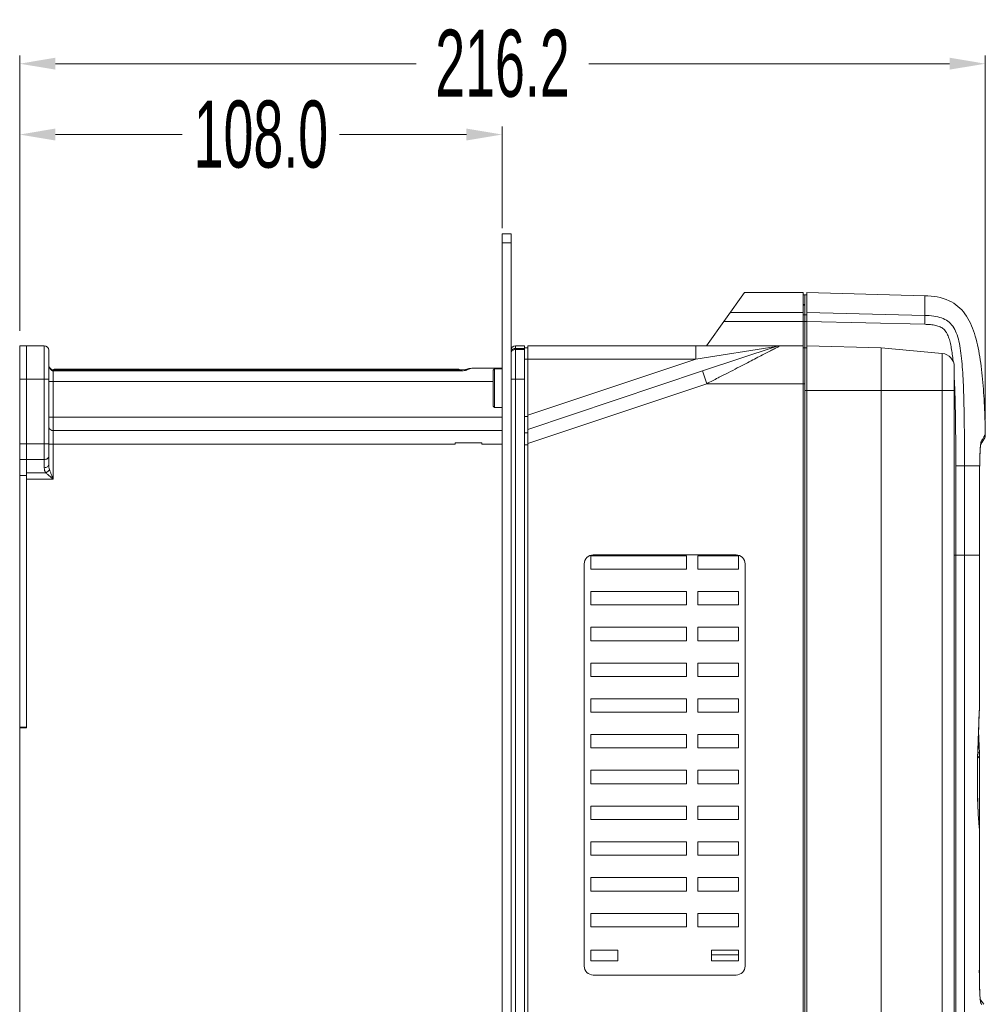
# Model space of a CAD drawing. Header units: millimetres. Extents: x -473 to 23648, y -382 to 1866.
# Tile 432 of 607: x 9148 to 9364, y 218 to 438. Entities that reach past the tile are written whole.
import ezdxf

# ---------------------------------------------------------------- set-up
doc = ezdxf.new("R2010")
doc.units = ezdxf.units.MM
doc.header["$LTSCALE"] = 80
doc.header["$PDMODE"] = 3
doc.header["$PDSIZE"] = 0.3
doc.layers.get('0').update_dxf_attribs({"linetype": 'CONTINUOUS'})
doc.layers.get('DEFPOINTS').update_dxf_attribs({"linetype": 'CONTINUOUS'})
for name, color, linetype in [('02___PRT_ALL_AXES', 7, 'CONTINUOUS'), ('06_ALL_SURFS', 7, 'CONTINUOUS'), ('09_ALL_ROUNDS', 7, 'CONTINUOUS'), ('10_ALL_CHAMFER', 7, 'CONTINUOUS'), ('20_ALL_FEATURES', 7, 'CONTINUOUS'), ('_BLACK_HOLE', 7, 'CONTINUOUS')]:
    doc.layers.add(name, color=color, linetype=linetype)
doc.styles.get("Standard").update_dxf_attribs({"font": 'technic_.ttf', "width": 0.7})
doc.dimstyles.get("Standard").update_dxf_attribs({"dimtxt": 3, "dimasz": 3, "dimexe": 0.18, "dimexo": 0.0625, "dimgap": 0.09, "dimtad": 1, "dimdsep": 46, "dimtxsty": 'STANDARD', "dimcen": 0.09, "dimadec": 0, "dimazin": 0, "dimtol": 1, "dimtp": 0.01, "dimtm": 0.01, "dimtfac": 1, "dimtofl": 0, "dimtmove": 0, "dimatfit": 3, "dimfxl": 1, "dimtolj": 1, "dimarcsym": 0})

# ---------------------------------------------------------------- blocks, each defined once
blk = doc.blocks.new('*D62')
at = {"color": 0, "lineweight": 0, "transparency": 16777216}
for p, q in [((9147.51, 368.71), (9147.51, 430.31)), ((9363.7, 348.89), (9363.7, 430.31)), ((9155.51, 428.51), (9236.26, 428.51)), ((9355.7, 428.51), (9274.94, 428.51))]:
    blk.add_line(p, q, dxfattribs=at)
for points in [[(9155.51, 429.85), (9155.51, 427.18), (9147.51, 428.51)], [(9355.7, 427.18), (9355.7, 429.85), (9363.7, 428.51)]]:
    blk.add_solid(points, dxfattribs=at)
at = {"layer": 'DEFPOINTS', "color": 0, "lineweight": 0, "transparency": 16777216}
for p in [(9363.7, 428.51), (9147.51, 366.91), (9363.7, 347.09)]:
    blk.add_point(p, dxfattribs=at)
at = {"color": 0, "lineweight": 0, "transparency": 16777216, "insert": (9255.6, 428.51), "char_height": 15, "attachment_point": 5}
blk.add_mtext('\\A1;216.2', dxfattribs=at)
blk = doc.blocks.new('*D79')
at = {"color": 0, "lineweight": 0, "transparency": 16777216}
for p, q in [((9147.51, 368.71), (9147.51, 414.46)), ((9255.51, 391.71), (9255.51, 414.46)), ((9155.51, 412.66), (9183.92, 412.66)), ((9247.51, 412.66), (9219.1, 412.66))]:
    blk.add_line(p, q, dxfattribs=at)
for points in [[(9155.51, 414), (9155.51, 411.33), (9147.51, 412.66)], [(9247.51, 411.33), (9247.51, 414), (9255.51, 412.66)]]:
    blk.add_solid(points, dxfattribs=at)
at = {"layer": 'DEFPOINTS', "color": 0, "lineweight": 0, "transparency": 16777216}
for p in [(9255.51, 412.66), (9255.51, 389.91), (9147.51, 366.91)]:
    blk.add_point(p, dxfattribs=at)
at = {"color": 0, "lineweight": 0, "transparency": 16777216, "insert": (9201.51, 412.66), "char_height": 15, "attachment_point": 5}
blk.add_mtext('\\A1;108.0', dxfattribs=at)

msp = doc.modelspace()

# ---------------------------------------------------------------- linework, layer by layer
at = {"color": 0, "linetype": 'Continuous', "lineweight": 0}
for p, q in [((9258.508, 364.825), (9258.508, 365.411)), ((9258.508, 365.411), (9260.508, 365.411)), ((9258.508, 35.411), (9258.508, 364.81)), ((9260.508, 364.591), (9258.508, 364.591)), ((9257.508, 357.911), (9260.508, 357.911))]:
    msp.add_line(p, q, dxfattribs=at)
for centre, end in [((9258.508, 364.411), 180), ((9258.508, 363.81), 157.50176)]:
    msp.add_arc(centre, 1, 90, end, dxfattribs=at)
msp.add_open_spline([(9257.584, 364.041), (9257.635, 364.151), (9257.789, 364.353), (9258.007, 364.48), (9258.126, 364.523)], degree=3, knots=[0, 0, 0, 0, 0.36124111, 0.73877571, 0.73877571, 0.73877571, 0.73877571], dxfattribs=at)
msp.add_open_spline([(9258.126, 364.523), (9258.247, 364.568), (9258.379, 364.591), (9258.508, 364.591)], degree=3, dxfattribs=at)
at = {"layer": '02___PRT_ALL_AXES', "color": 0, "linetype": 'Continuous', "lineweight": 0}
for p, q in [((9149.008, 357.911), (9149.008, 365.411)), ((9255.508, 360.261), (9253.808, 360.261)), ((9260.508, 357.911), (9260.508, 42.911)), ((9255.508, 351.561), (9253.808, 351.561)), ((9251.008, 343.692), (9245.008, 343.692)), ((9245.008, 343.552), (9245.008, 343.692)), ((9251.008, 343.552), (9251.008, 343.692)), ((9245.008, 343.411), (9245.008, 343.552)), ((9251.008, 343.411), (9251.008, 343.552)), ((9255.508, 343.411), (9251.008, 343.411)), ((9296.808, 318.411), (9275.408, 318.411)), ((9275.408, 318.411), (9275.408, 315.411)), ((9307.908, 318.611), (9275.908, 318.611)), ((9296.808, 318.411), (9296.808, 315.411)), ((9308.408, 318.411), (9299.308, 318.411)), ((9299.308, 318.411), (9299.308, 315.411)), ((9308.408, 315.411), (9308.408, 318.411)), ((9273.908, 316.611), (9273.908, 226.611)), ((9275.408, 315.411), (9296.808, 315.411)), ((9299.308, 315.411), (9308.408, 315.411)), ((9309.908, 226.611), (9309.908, 316.611)), ((9296.808, 310.411), (9275.408, 310.411)), ((9275.408, 310.411), (9275.408, 307.411)), ((9296.808, 310.411), (9296.808, 307.411)), ((9308.408, 310.411), (9299.308, 310.411)), ((9299.308, 310.411), (9299.308, 307.411)), ((9308.408, 307.411), (9308.408, 310.411)), ((9275.408, 307.411), (9296.808, 307.411)), ((9299.308, 307.411), (9308.408, 307.411)), ((9296.808, 302.411), (9275.408, 302.411)), ((9275.408, 302.411), (9275.408, 299.411)), ((9296.808, 302.411), (9296.808, 299.411)), ((9308.408, 302.411), (9299.308, 302.411)), ((9299.308, 302.411), (9299.308, 299.411)), ((9308.408, 299.411), (9308.408, 302.411)), ((9275.408, 299.411), (9296.808, 299.411)), ((9299.308, 299.411), (9308.408, 299.411)), ((9296.808, 294.411), (9275.408, 294.411)), ((9275.408, 294.411), (9275.408, 291.411)), ((9296.808, 294.411), (9296.808, 291.411)), ((9308.408, 294.411), (9299.308, 294.411)), ((9299.308, 294.411), (9299.308, 291.411)), ((9308.408, 291.411), (9308.408, 294.411)), ((9275.408, 291.411), (9296.808, 291.411)), ((9299.308, 291.411), (9308.408, 291.411)), ((9296.808, 286.411), (9275.408, 286.411)), ((9275.408, 286.411), (9275.408, 283.411)), ((9296.808, 286.411), (9296.808, 283.411)), ((9308.408, 286.411), (9299.308, 286.411)), ((9299.308, 286.411), (9299.308, 283.411)), ((9308.408, 283.411), (9308.408, 286.411)), ((9275.408, 283.411), (9296.808, 283.411)), ((9299.308, 283.411), (9308.408, 283.411)), ((9296.808, 278.411), (9275.408, 278.411)), ((9275.408, 278.411), (9275.408, 275.411)), ((9296.808, 278.411), (9296.808, 275.411)), ((9308.408, 278.411), (9299.308, 278.411)), ((9299.308, 278.411), (9299.308, 275.411)), ((9308.408, 275.411), (9308.408, 278.411)), ((9275.408, 275.411), (9296.808, 275.411)), ((9299.308, 275.411), (9308.408, 275.411)), ((9296.808, 270.411), (9275.408, 270.411)), ((9275.408, 270.411), (9275.408, 267.411)), ((9296.808, 270.411), (9296.808, 267.411)), ((9308.408, 270.411), (9299.308, 270.411)), ((9299.308, 270.411), (9299.308, 267.411)), ((9308.408, 267.411), (9308.408, 270.411)), ((9275.408, 267.411), (9296.808, 267.411)), ((9299.308, 267.411), (9308.408, 267.411)), ((9296.808, 262.411), (9275.408, 262.411)), ((9275.408, 262.411), (9275.408, 259.411)), ((9296.808, 262.411), (9296.808, 259.411)), ((9308.408, 262.411), (9299.308, 262.411)), ((9299.308, 262.411), (9299.308, 259.411)), ((9308.408, 259.411), (9308.408, 262.411)), ((9275.408, 259.411), (9296.808, 259.411)), ((9299.308, 259.411), (9308.408, 259.411)), ((9296.808, 254.411), (9275.408, 254.411)), ((9275.408, 254.411), (9275.408, 251.411)), ((9296.808, 254.411), (9296.808, 251.411)), ((9308.408, 254.411), (9299.308, 254.411)), ((9299.308, 254.411), (9299.308, 251.411)), ((9308.408, 251.411), (9308.408, 254.411)), ((9275.408, 251.411), (9296.808, 251.411)), ((9299.308, 251.411), (9308.408, 251.411)), ((9296.808, 246.411), (9275.408, 246.411)), ((9275.408, 246.411), (9275.408, 243.411)), ((9296.808, 246.411), (9296.808, 243.411)), ((9308.408, 246.411), (9299.308, 246.411)), ((9299.308, 246.411), (9299.308, 243.411)), ((9308.408, 243.411), (9308.408, 246.411)), ((9275.408, 243.411), (9296.808, 243.411)), ((9299.308, 243.411), (9308.408, 243.411)), ((9296.808, 238.411), (9275.408, 238.411)), ((9275.408, 238.411), (9275.408, 235.411)), ((9296.808, 238.411), (9296.808, 235.411)), ((9308.408, 238.411), (9299.308, 238.411)), ((9299.308, 238.411), (9299.308, 235.411)), ((9308.408, 235.411), (9308.408, 238.411)), ((9275.408, 235.411), (9296.808, 235.411)), ((9299.308, 235.411), (9308.408, 235.411)), ((9275.908, 224.611), (9307.908, 224.611))]:
    msp.add_line(p, q, dxfattribs=at)
for centre, start, end in [((9275.908, 316.611), 90, 180), ((9307.908, 316.611), 0, 90), ((9275.908, 226.611), 180, 270), ((9307.908, 226.611), 270, 0)]:
    msp.add_arc(centre, 2, start, end, dxfattribs=at)
at = {"layer": '06_ALL_SURFS', "color": 0, "linetype": 'Continuous', "lineweight": 0}
msp.add_line((9168.688, 360.196), (9156.258, 360.196), dxfattribs=at)
for points in [[(9156.258, 360.196), (9155.902, 360.134), (9155.663, 359.989)], [(9162.854, 359.989), (9162.614, 360.134), (9162.258, 360.196)]]:
    msp.add_lwpolyline(points, dxfattribs=at)
msp.add_arc((9162.499, 359.663), 0.533, 90.03569, 100.6314, dxfattribs=at)
msp.add_open_spline([(9162.923, 360), (9162.901, 360.024), (9162.83, 360.091), (9162.689, 360.173), (9162.561, 360.196), (9162.498, 360.196)], degree=3, knots=[0, 0, 0, 0, 0.09702703, 0.29309433, 0.47935324, 0.47935324, 0.47935324, 0.47935324], dxfattribs=at)
at = {"layer": '09_ALL_ROUNDS', "color": 0, "linetype": 'Continuous', "lineweight": 0}
for p, q in [((9255.508, 15.411), (9255.508, 390.411)), ((9257.508, 390.411), (9255.508, 390.411)), ((9257.508, 15.411), (9257.508, 390.411)), ((9257.508, 388.411), (9255.508, 388.411)), ((9149.008, 365.411), (9153.008, 365.411)), ((9153.008, 365.411), (9153.008, 338.118)), ((9154.008, 364.411), (9154.008, 338.825)), ((9258.508, 364.825), (9258.508, 365.411)), ((9258.508, 365.411), (9260.508, 365.411)), ((9258.508, 35.411), (9258.508, 364.81)), ((9260.508, 364.81), (9258.508, 364.81)), ((9260.508, 364.591), (9258.508, 364.591)), ((9260.508, 365.411), (9260.508, 364.81)), ((9260.508, 364.809), (9260.508, 357.911)), ((9261.308, 365.411), (9317.797, 365.411)), ((9298.883, 362.411), (9298.883, 365.411)), ((9316.845, 365.256), (9298.883, 362.411)), ((9316.845, 365.256), (9300.403, 359.756)), ((9154.027, 360.767), (9154.023, 360.78)), ((9154.101, 360.665), (9154.027, 360.767)), ((9154.211, 360.523), (9154.101, 360.666)), ((9154.101, 360.665), (9154.101, 360.665)), ((9154.189, 360.5), (9154.211, 360.523)), ((9154.382, 360.304), (9154.214, 360.518)), ((9154.491, 360.214), (9154.353, 360.335)), ((9154.611, 360.116), (9154.382, 360.304)), ((9154.837, 360.013), (9154.597, 360.127)), ((9154.862, 360.007), (9154.611, 360.116)), ((9154.852, 360.011), (9154.837, 360.013)), ((9155.008, 359.989), (9154.862, 360.007)), ((9155.008, 335.582), (9155.008, 359.989)), ((9246.508, 359.989), (9155.008, 359.989)), ((9246.508, 359.778), (9155.008, 359.778)), ((9247.293, 360.085), (9246.508, 359.989)), ((9246.601, 359.99), (9246.508, 359.989)), ((9246.508, 359.778), (9246.508, 359.989)), ((9247.361, 360.1), (9246.601, 359.99)), ((9247.343, 360.097), (9247.293, 360.085)), ((9248.932, 360.411), (9248.925, 360.411)), ((9248.932, 360.411), (9255.508, 360.411)), ((9301.355, 356.911), (9300.403, 359.756)), ((9149.008, 357.911), (9154.008, 357.911)), ((9149.008, 279.901), (9149.008, 357.911)), ((9154.008, 357.411), (9253.508, 357.411)), ((9257.508, 357.911), (9260.508, 357.911)), ((9255.508, 349.411), (9154.008, 349.411)), ((9255.508, 346.411), (9155.008, 346.411)), ((9362.636, 343.134), (9363.017, 343.818)), ((9363.017, 343.818), (9363.434, 344.562)), ((9149.008, 343.482), (9154.008, 343.482)), ((9245.008, 343.411), (9154.008, 343.411)), ((9362.491, 340.874), (9362.519, 341.518)), ((9149.008, 339.946), (9153.008, 339.946)), ((9362.433, 338.545), (9362.449, 339.446)), ((9362.446, 339.256), (9362.451, 339.505)), ((9362.449, 339.446), (9362.47, 340.253)), ((9362.469, 340.197), (9362.493, 340.925)), ((9362.429, 338.571), (9359.035, 338.571)), ((9362.429, 338.571), (9362.433, 338.546)), ((9153.352, 336.997), (9149.008, 336.997)), ((9155.008, 335.582), (9149.008, 335.582)), ((9362.416, 336.808), (9362.42, 336.808)), ((9362.416, 318.571), (9362.416, 336.808)), ((9362.42, 318.571), (9362.42, 336.808)), ((9359.035, 318.571), (9362.42, 318.571)), ((9362.416, 318.809), (9362.42, 318.809)), ((9362.406, 284.523), (9362.409, 284.572)), ((9362.409, 284.572), (9362.409, 284.652)), ((9362.409, 284.523), (9362.412, 284.652)), ((9362.409, 284.57), (9362.412, 284.651)), ((9362.409, 284.523), (9362.409, 284.57)), ((9362.412, 284.651), (9362.412, 284.651)), ((9362.396, 257.401), (9362.407, 273.96)), ((9362.407, 273.96), (9362.404, 274.089)), ((9361.933, 271.077), (9361.937, 271.325)), ((9361.978, 273.135), (9361.98, 273.107)), ((9362.351, 257.682), (9362.351, 257.683)), ((9362.386, 257.401), (9362.351, 257.682)), ((9362.356, 257.563), (9362.351, 257.682)), ((9362.386, 246.563), (9362.396, 257.401)), ((9362.392, 257.275), (9362.386, 257.401)), ((9362.395, 257.245), (9362.386, 257.401)), ((9362.395, 257.245), (9362.392, 257.275)), ((9362.358, 225.226), (9362.362, 225.226)), ((9362.366, 224.172), (9362.362, 225.104)), ((9362.535, 219.612), (9362.501, 220.054)), ((9362.901, 218.669), (9362.589, 219.091)), ((9362.926, 217.97), (9362.735, 218.227)), ((9363.355, 218.061), (9362.901, 218.669))]:
    msp.add_line(p, q, dxfattribs=at)
for points in [[(9248.921, 360.41), (9248.728, 360.402), (9248.07, 360.28), (9247.361, 360.1)], [(9362.516, 341.473), (9362.543, 341.992), (9362.571, 342.426), (9362.599, 342.777), (9362.625, 343.045), (9362.647, 343.215), (9362.651, 343.245)], [(9362.42, 336.808), (9362.42, 337.177), (9362.429, 338.273), (9362.433, 338.545)], [(9362.412, 284.651), (9362.416, 295.557), (9362.419, 307.357), (9362.42, 318.571)], [(9361.98, 273.107), (9362.098, 276.865), (9362.258, 281.095), (9362.409, 284.523)], [(9362.404, 274.089), (9362.256, 277.517), (9362.19, 279.308)], [(9362.351, 257.683), (9362.248, 258.706), (9362.116, 260.581), (9362.011, 262.891), (9361.942, 265.514), (9361.916, 268.304), (9361.936, 271.102), (9361.98, 273.107)], [(9362.362, 225.054), (9362.374, 235.414), (9362.386, 246.563)], [(9362.503, 220.026), (9362.47, 220.55), (9362.441, 221.132), (9362.416, 221.793), (9362.393, 222.525), (9362.377, 223.323), (9362.366, 224.172)], [(9362.624, 218.862), (9362.624, 218.86), (9362.614, 218.916), (9362.591, 219.07), (9362.563, 219.313), (9362.533, 219.641)]]:
    msp.add_lwpolyline(points, dxfattribs=at)
for centre, radius, start, end in [((9153.008, 364.411), 1, 0, 90), ((9258.508, 364.411), 1, 90, 180), ((9258.508, 363.81), 1, 90, 157.50176), ((9317.797, 362.411), 3, 89.9998, 108.49526), ((9155.955, 361.387), 1.977, 206.66867, 213.02465), ((9155.008, 347.411), 1, 202.49972, 270), ((9360.765, 343.851), 1.983, 342.19746, 0.97308), ((9710.556, 151.713), 397.366, 150.95937, 151.07836), ((9509.847, 263.092), 167.825, 150.82624, 150.94089), ((9361.699, 345.556), 2, 330.21637, 1.08884), ((9479.747, 336.839), 117.331, 179.15385, 180.01494), ((9967.561, 256.049), 605.824, 177.306041, 178.383911), ((9361.551, 273.961), 0.856, 351.19795, 359.95469), ((9518.688, 268.71), 156.773, 178.38261, 179.04434), ((9388.446, 260.67), 26.275, 186.52949, 186.79207), ((9399.097, 261.941), 37.001, 186.79515, 187.0233), ((9395.527, 261.498), 33.403, 187.01735, 187.26218), ((9360.749, 218.238), 1.987, 359.6978, 28.7173)]:
    msp.add_arc(centre, radius, start, end, dxfattribs=at)
for points, knots in [([(9350.158, 376.594), (9352.007, 376.546), (9354.724, 376.146), (9357.633, 374.304), (9359.777, 371.932), (9361.469, 368.039), (9362.573, 362.823), (9363.214, 357.12), (9363.551, 351.327), (9363.663, 347.452), (9363.698, 345.594)], [0, 0, 0, 0, 5.5470581, 7.9047607, 10.2009943, 15.0388529, 20.4024809, 26.1796442, 32.233735, 37.8088482, 37.8088482, 37.8088482, 37.8088482]), ([(9257.584, 364.041), (9257.635, 364.151), (9257.789, 364.353), (9258.007, 364.48), (9258.126, 364.523)], [0, 0, 0, 0, 0.36124111, 0.73877571, 0.73877571, 0.73877571, 0.73877571]), ([(9316.498, 364.74), (9316.185, 364.585), (9315.506, 364.222), (9314.386, 363.649), (9313.086, 362.975), (9311.608, 362.212), (9309.949, 361.354), (9308.101, 360.398), (9306.049, 359.338), (9303.778, 358.164), (9302.189, 357.342), (9301.355, 356.911)], [0, 0, 0, 0, 1.0465923, 2.3097649, 3.775829, 5.4380578, 7.3010586, 9.3778616, 11.6811468, 14.228979, 17.0475629, 17.0475629, 17.0475629, 17.0475629]), ([(9317.796, 365.411), (9317.85, 365.411), (9317.403, 365.25), (9317.221, 365.083), (9316.738, 364.858), (9316.498, 364.74)], [0, 0, 0, 0, 0.1612164, 0.6586368, 1.461356, 1.461356, 1.461356, 1.461356]), ([(9154.008, 360.829), (9154.008, 360.789), (9154.022, 360.706), (9154.063, 360.633), (9154.089, 360.599)], [0, 0, 0, 0, 0.1190703, 0.24698012, 0.24698012, 0.24698012, 0.24698012]), ([(9154.008, 360.829), (9154.008, 360.789), (9154.022, 360.706), (9154.063, 360.633), (9154.089, 360.599)], [0, 0, 0, 0, 0.11907053, 0.24698032, 0.24698032, 0.24698032, 0.24698032]), ([(9154.189, 360.5), (9154.18, 360.535), (9154.157, 360.594), (9154.119, 360.645), (9154.101, 360.665)], [0, 0, 0, 0, 0.10867445, 0.18741537, 0.18741537, 0.18741537, 0.18741537]), ([(9154.189, 360.5), (9154.18, 360.535), (9154.157, 360.594), (9154.119, 360.645), (9154.101, 360.665)], [0, 0, 0, 0, 0.10867446, 0.18741536, 0.18741536, 0.18741536, 0.18741536]), ([(9154.66, 359.908), (9154.617, 359.94), (9154.53, 360.016), (9154.409, 360.151), (9154.334, 360.254), (9154.298, 360.31)], [0, 0, 0, 0, 0.16219469, 0.34371829, 0.54415173, 0.54415173, 0.54415173, 0.54415173]), ([(9154.66, 359.908), (9154.617, 359.94), (9154.53, 360.016), (9154.409, 360.151), (9154.334, 360.254), (9154.298, 360.31)], [0, 0, 0, 0, 0.16219469, 0.34371829, 0.54415172, 0.54415172, 0.54415172, 0.54415172]), ([(9155.008, 359.778), (9154.972, 359.778), (9154.894, 359.787), (9154.775, 359.832), (9154.699, 359.88), (9154.66, 359.908)], [0, 0, 0, 0, 0.10806043, 0.23377245, 0.37719443, 0.37719443, 0.37719443, 0.37719443]), ([(9248.925, 360.411), (9248.791, 360.41), (9248.491, 360.332), (9248.043, 360.154), (9247.555, 359.964), (9247.214, 359.865), (9247.043, 359.832)], [0, 0, 0, 0, 0.4017475, 0.9134, 1.4502417, 1.9736421, 1.9736421, 1.9736421, 1.9736421]), ([(9362.622, 343.173), (9362.632, 343.276), (9362.653, 343.462), (9362.684, 343.647), (9362.7, 343.73)], [0, 0, 0, 0, 0.30968035, 0.56233063, 0.56233063, 0.56233063, 0.56233063]), ([(9363.312, 344.9), (9363.355, 344.977), (9363.432, 345.115), (9363.536, 345.302), (9363.614, 345.443), (9363.666, 345.537), (9363.691, 345.582), (9363.698, 345.594)], [0, 0, 0, 0, 0.26642289, 0.4740194, 0.63969154, 0.75202004, 0.79425355, 0.79425355, 0.79425355, 0.79425355]), ([(9362.429, 338.571), (9362.434, 338.888), (9362.444, 339.474), (9362.466, 340.288), (9362.489, 340.974), (9362.513, 341.548), (9362.537, 342.031), (9362.555, 342.326), (9362.564, 342.464)], [0, 0, 0, 0, 0.9492808, 1.7585666, 2.4432345, 3.0073384, 3.4821872, 3.8950986, 3.8950986, 3.8950986, 3.8950986]), ([(9362.564, 342.464), (9362.573, 342.587), (9362.59, 342.824), (9362.611, 343.06), (9362.622, 343.173)], [0, 0, 0, 0, 0.37037323, 0.71205005, 0.71205005, 0.71205005, 0.71205005]), ([(9154.008, 340.653), (9154.008, 340.56), (9153.947, 340.359), (9153.714, 340.128), (9153.387, 339.98), (9153.137, 339.946), (9153.008, 339.946)], [0, 0, 0, 0, 0.2811007, 0.5967203, 0.9555318, 1.341982, 1.341982, 1.341982, 1.341982]), ([(9154.008, 338.825), (9154.008, 338.731), (9153.947, 338.53), (9153.714, 338.3), (9153.387, 338.152), (9153.137, 338.118), (9153.008, 338.118)], [0, 0, 0, 0, 0.2811078, 0.5967365, 0.9555526, 1.3419819, 1.3419819, 1.3419819, 1.3419819]), ([(9153.008, 338.118), (9153.008, 337.915), (9153.069, 337.517), (9153.244, 337.156), (9153.352, 336.997)], [0, 0, 0, 0, 0.6089522, 1.1860259, 1.1860259, 1.1860259, 1.1860259]), ([(9154.18, 337.704), (9154.131, 337.597), (9153.988, 337.394), (9153.702, 337.152), (9153.472, 337.037), (9153.352, 336.997)], [0, 0, 0, 0, 0.3513784, 0.7332297, 1.1133439, 1.1133439, 1.1133439, 1.1133439]), ([(9154.18, 337.704), (9154.131, 337.597), (9153.988, 337.394), (9153.702, 337.152), (9153.472, 337.037), (9153.352, 336.997)], [0, 0, 0, 0, 0.3513807, 0.7332342, 1.11335, 1.11335, 1.11335, 1.11335]), ([(9154.18, 337.704), (9154.123, 337.872), (9154.036, 338.244), (9154.008, 338.624), (9154.008, 338.825)], [0, 0, 0, 0, 0.5337397, 1.1380431, 1.1380431, 1.1380431, 1.1380431]), ([(9154.18, 337.704), (9154.123, 337.872), (9154.036, 338.244), (9154.008, 338.624), (9154.008, 338.825)], [0, 0, 0, 0, 0.534204, 1.1378743, 1.1378743, 1.1378743, 1.1378743]), ([(9154.508, 336.822), (9154.473, 336.912), (9154.399, 337.101), (9154.289, 337.394), (9154.216, 337.598), (9154.18, 337.704)], [0, 0, 0, 0, 0.29249564, 0.60644488, 0.9411091, 0.9411091, 0.9411091, 0.9411091]), ([(9153.352, 336.997), (9153.425, 336.925), (9153.572, 336.788), (9153.792, 336.593), (9153.937, 336.469), (9154.008, 336.409)], [0, 0, 0, 0, 0.30690948, 0.60213169, 0.8811833, 0.8811833, 0.8811833, 0.8811833]), ([(9155.008, 335.582), (9154.951, 335.629), (9154.832, 335.726), (9154.648, 335.877), (9154.449, 336.04), (9154.234, 336.218), (9154.085, 336.343), (9154.008, 336.409)], [0, 0, 0, 0, 0.2220259, 0.4589193, 0.7149454, 0.9936377, 1.297177, 1.297177, 1.297177, 1.297177]), ([(9155.008, 335.582), (9154.98, 335.653), (9154.92, 335.798), (9154.828, 336.024), (9154.729, 336.269), (9154.621, 336.537), (9154.547, 336.724), (9154.508, 336.822)], [0, 0, 0, 0, 0.2275406, 0.4705384, 0.7337058, 1.0212409, 1.3363843, 1.3363843, 1.3363843, 1.3363843]), ([(9362.409, 284.652), (9362.411, 290.392), (9362.415, 301.698), (9362.416, 313.005), (9362.416, 318.571)], [0, 0, 0, 0, 17.2207753, 33.9196467, 33.9196467, 33.9196467, 33.9196467]), ([(9362.397, 273.83), (9362.385, 273.751), (9362.333, 273.581), (9362.189, 273.357), (9362.056, 273.23), (9361.988, 273.175)], [0, 0, 0, 0, 0.23852714, 0.52629287, 0.78770244, 0.78770244, 0.78770244, 0.78770244]), ([(9362.029, 274.533), (9362.063, 274.517), (9362.183, 274.455), (9362.344, 274.319), (9362.4, 274.156), (9362.404, 274.089)], [0, 0, 0, 0, 0.11274652, 0.40491596, 0.60631894, 0.60631894, 0.60631894, 0.60631894]), ([(9362.342, 257.683), (9362.292, 258.122), (9362.197, 259.177), (9362.085, 260.96), (9361.993, 263.112), (9361.933, 265.503), (9361.907, 268.034), (9361.917, 269.908), (9361.931, 270.925), (9361.933, 271.077)], [0, 0, 0, 0, 1.3255372, 3.1782685, 5.3604115, 7.7854699, 10.3537136, 12.9525471, 13.4072359, 13.4072359, 13.4072359, 13.4072359]), ([(9362.358, 225.226), (9362.365, 230.656), (9362.377, 241.339), (9362.387, 252.022), (9362.392, 257.275)], [0, 0, 0, 0, 16.2913475, 32.0492725, 32.0492725, 32.0492725, 32.0492725]), ([(9362.525, 219.61), (9362.51, 219.799), (9362.481, 220.211), (9362.445, 220.89), (9362.412, 221.695), (9362.385, 222.6), (9362.368, 223.529), (9362.359, 224.406), (9362.358, 224.962), (9362.358, 225.226)], [0, 0, 0, 0, 0.5683595, 1.2374421, 2.0401723, 2.986835, 3.9520237, 4.8273916, 5.6193539, 5.6193539, 5.6193539, 5.6193539]), ([(9362.642, 218.557), (9362.628, 218.638), (9362.6, 218.835), (9362.561, 219.187), (9362.537, 219.456), (9362.525, 219.61)], [0, 0, 0, 0, 0.2484648, 0.5975029, 1.0602528, 1.0602528, 1.0602528, 1.0602528]), ([(9362.735, 218.227), (9362.723, 218.244), (9362.7, 218.299), (9362.67, 218.409), (9362.652, 218.501), (9362.642, 218.557)], [0, 0, 0, 0, 0.0635359, 0.17371119, 0.34378695, 0.34378695, 0.34378695, 0.34378695])]:
    msp.add_open_spline(points, degree=3, knots=knots, dxfattribs=at)
for points in [[(9258.126, 364.523), (9258.247, 364.568), (9258.379, 364.591), (9258.508, 364.591)], [(9154.089, 360.599), (9154.117, 360.562), (9154.151, 360.529), (9154.188, 360.5)], [(9154.089, 360.599), (9154.117, 360.562), (9154.151, 360.529), (9154.188, 360.5)], [(9247.043, 359.832), (9246.867, 359.797), (9246.687, 359.777), (9246.508, 359.778)], [(9362.7, 343.73), (9362.711, 343.783), (9362.722, 343.837), (9362.748, 343.885)]]:
    msp.add_open_spline(points, degree=3, dxfattribs=at)
at = {"layer": '10_ALL_CHAMFER', "color": 0, "linetype": 'Continuous', "lineweight": 0}
for p, q in [((9253.508, 359.961), (9253.808, 360.261)), ((9253.508, 359.961), (9253.508, 351.861)), ((9253.808, 360.261), (9253.808, 351.561)), ((9253.508, 351.861), (9253.808, 351.561))]:
    msp.add_line(p, q, dxfattribs=at)
at = {"layer": '20_ALL_FEATURES', "color": 0, "linetype": 'Continuous', "lineweight": 0}
for p, q in [((9309.808, 377.287), (9301.311, 365.411)), ((9322.908, 377.287), (9309.808, 377.287)), ((9322.908, 377.287), (9322.908, 35.411)), ((9323.308, 376.787), (9322.908, 376.787)), ((9322.908, 372.835), (9306.623, 372.835)), ((9323.308, 372.338), (9322.908, 372.338)), ((9323.308, 372.338), (9323.308, 35.911)), ((9323.308, 370.847), (9305.2, 370.847)), ((9147.508, 279.901), (9147.508, 365.411)), ((9147.508, 365.411), (9149.008, 365.411)), ((9149.008, 280.101), (9149.008, 365.411)), ((9260.508, 364.911), (9261.308, 364.911)), ((9261.308, 35.411), (9261.308, 365.411)), ((9261.308, 365.411), (9298.883, 365.411)), ((9322.908, 365.411), (9317.797, 365.411)), ((9323.308, 364.911), (9322.908, 364.911)), ((9260.508, 362.411), (9298.883, 362.411)), ((9298.883, 362.411), (9261.308, 349.842)), ((9245.136, 360.196), (9232.392, 360.196)), ((9300.403, 359.756), (9261.308, 346.678)), ((9147.508, 357.911), (9149.008, 357.911)), ((9301.355, 356.911), (9261.308, 343.515)), ((9323.308, 356.911), (9301.355, 356.911)), ((9323.708, 96.85), (9323.708, 355.421)), ((9340.372, 355.421), (9340.372, 213.921)), ((9354.041, 355.422), (9354.041, 213.921)), ((9356.758, 355.421), (9356.758, 213.921)), ((9260.508, 349.574), (9261.308, 349.574)), ((9260.508, 345.911), (9261.308, 345.911)), ((9147.508, 343.482), (9149.008, 343.482)), ((9260.508, 343.247), (9261.308, 343.247)), ((9147.508, 339.946), (9149.008, 339.946)), ((9147.508, 336.411), (9149.008, 336.411)), ((9357.083, 318.571), (9357.091, 213.921)), ((9147.508, 280.101), (9149.008, 280.101)), ((9147.508, 156.901), (9147.508, 279.901)), ((9147.508, 279.901), (9149.008, 279.901)), ((9281.408, 230.211), (9275.408, 230.211)), ((9275.408, 230.211), (9275.408, 227.811)), ((9281.408, 227.811), (9281.408, 230.211)), ((9308.408, 230.211), (9302.408, 230.211)), ((9302.408, 230.211), (9302.408, 227.811)), ((9302.408, 229.16), (9308.408, 229.16)), ((9308.408, 227.811), (9308.408, 230.211)), ((9275.408, 227.811), (9281.408, 227.811)), ((9302.408, 227.811), (9308.408, 227.811))]:
    msp.add_line(p, q, dxfattribs=at)
for points in [[(9239.136, 360.196), (9238.783, 360.135), (9238.539, 359.989)], [(9245.733, 359.989), (9245.489, 360.135), (9245.136, 360.196)]]:
    msp.add_lwpolyline(points, dxfattribs=at)
for points, knots in [([(9232.327, 360.099), (9232.326, 360.086), (9232.326, 360.056), (9232.326, 360.019), (9232.326, 359.995), (9232.326, 359.989)], [0, 0, 0, 0, 0.03952055, 0.09137476, 0.11063779, 0.11063779, 0.11063779, 0.11063779]), ([(9232.392, 360.196), (9232.389, 360.196), (9232.377, 360.196), (9232.361, 360.196), (9232.345, 360.19), (9232.338, 360.179), (9232.334, 360.167), (9232.331, 360.15), (9232.328, 360.127), (9232.327, 360.109), (9232.327, 360.099)], [0, 0, 0, 0, 0.01069081, 0.03552546, 0.04825983, 0.0589949, 0.07166606, 0.08842152, 0.11080738, 0.14062808, 0.14062808, 0.14062808, 0.14062808]), ([(9359.035, 318.571), (9359.035, 307.712), (9359.035, 285.225), (9359.037, 250.342), (9359.04, 226.317), (9359.042, 213.921)], [0, 0, 0, 0, 32.5770931, 67.4620501, 104.6500003, 104.6500003, 104.6500003, 104.6500003])]:
    msp.add_open_spline(points, degree=3, knots=knots, dxfattribs=at)
at = {"layer": '_BLACK_HOLE', "color": 0, "linetype": 'Continuous', "lineweight": 0}
for p, q in [((9323.308, 364.911), (9323.308, 376.797)), ((9323.308, 376.797), (9323.708, 376.797)), ((9323.708, 355.421), (9323.708, 377.287)), ((9350.158, 376.594), (9323.708, 377.287)), ((9322.908, 374.611), (9323.308, 374.611)), ((9350.158, 372.192), (9350.158, 376.594)), ((9322.908, 374.484), (9323.308, 374.484)), ((9323.308, 372.347), (9323.708, 372.347)), ((9323.708, 372.835), (9350.158, 372.192)), ((9323.308, 370.856), (9323.708, 370.856)), ((9323.708, 370.847), (9350.141, 370.204)), ((9323.308, 364.921), (9323.708, 364.921)), ((9323.308, 355.421), (9323.308, 364.17)), ((9340.372, 364.974), (9323.708, 365.411)), ((9340.372, 364.974), (9354.041, 363.679)), ((9354.041, 363.679), (9354.041, 355.422)), ((9155.534, 360.201), (9240.415, 360.201)), ((9240.52, 360.201), (9245.482, 360.201)), ((9356.758, 360.692), (9356.758, 355.421)), ((9323.308, 355.421), (9340.372, 355.421)), ((9340.372, 355.421), (9354.041, 355.422)), ((9356.758, 355.421), (9354.041, 355.421)), ((9357.083, 338.571), (9357.083, 335.421)), ((9359.035, 338.571), (9357.083, 338.571)), ((9359.035, 338.571), (9359.035, 318.571)), ((9357.083, 335.421), (9357.083, 318.571)), ((9356.758, 318.571), (9357.083, 318.571)), ((9359.035, 318.571), (9357.083, 318.571))]:
    msp.add_line(p, q, dxfattribs=at)
for centre, radius, start, end in [((9353.758, 360.692), 3, 0, 84.5853), ((9155.508, 359.201), 1, 90, 126.08005), ((9245.508, 359.201), 1, 53.02875, 90), ((9208.372, 350.301), 148.585, 2.25249, 2.96535), ((9172.591, 348.842), 184.396, 2.04591, 2.26849)]:
    msp.add_arc(centre, radius, start, end, dxfattribs=at)
for points, knots in [([(9350.158, 372.192), (9350.168, 372.123), (9350.163, 371.905), (9350.167, 371.481), (9350.156, 370.888), (9350.147, 370.442), (9350.141, 370.204)], [0, 0, 0, 0, 0.2083287, 0.6521122, 1.2727853, 1.9882423, 1.9882423, 1.9882423, 1.9882423]), ([(9350.141, 370.204), (9350.571, 370.194), (9351.393, 370.15), (9352.558, 369.979), (9353.584, 369.68), (9354.445, 369.142), (9355.054, 368.322), (9355.492, 367.324), (9355.835, 366.174), (9356.098, 364.887), (9356.308, 363.473), (9356.42, 362.488), (9356.471, 361.974)], [0, 0, 0, 0, 1.2903996, 2.4658008, 3.5265807, 4.4774656, 5.4517531, 6.5382944, 7.7363869, 9.0480817, 10.4747824, 12.0229441, 12.0229441, 12.0229441, 12.0229441]), ([(9350.158, 372.192), (9350.829, 372.176), (9352.099, 372.092), (9353.868, 371.715), (9355.362, 370.973), (9356.502, 369.784), (9357.284, 368.217), (9357.828, 366.351), (9358.193, 364.231), (9358.461, 361.884), (9358.652, 359.312), (9358.792, 356.507), (9358.891, 353.457), (9358.96, 350.146), (9359.006, 346.556), (9359.031, 342.667), (9359.035, 339.972), (9359.035, 338.571)], [0, 0, 0, 0, 2.0127071, 3.8093534, 5.3957649, 6.9373857, 8.6609583, 10.5994804, 12.7494474, 15.1084828, 17.68366, 20.486452, 23.5323215, 26.8377464, 30.4212356, 34.3036334, 38.5058523, 38.5058523, 38.5058523, 38.5058523]), ([(9340.372, 364.974), (9340.37, 364.917), (9340.362, 364.679), (9340.359, 364.116), (9340.37, 363.61), (9340.374, 363.286)], [0, 0, 0, 0, 0.1715563, 0.7160956, 1.6890621, 1.6890621, 1.6890621, 1.6890621]), ([(9340.375, 361.828), (9340.37, 361.217), (9340.357, 359.891), (9340.369, 357.756), (9340.372, 356.231), (9340.372, 355.421)], [0, 0, 0, 0, 1.8326831, 3.9762036, 6.4063128, 6.4063128, 6.4063128, 6.4063128]), ([(9356.869, 355.425), (9356.885, 354.994), (9356.922, 353.843), (9356.971, 351.918), (9357.014, 349.596), (9357.046, 347.106), (9357.068, 344.435), (9357.08, 341.57), (9357.083, 339.594), (9357.083, 338.571)], [0, 0, 0, 0, 1.2930219, 3.4569184, 5.7752622, 8.2603509, 10.9274955, 13.7888514, 16.8559858, 16.8559858, 16.8559858, 16.8559858])]:
    msp.add_open_spline(points, degree=3, knots=knots, dxfattribs=at)
msp.add_open_spline([(9340.374, 363.286), (9340.38, 362.8), (9340.378, 362.314), (9340.375, 361.828)], degree=3, dxfattribs=at)

# ---------------------------------------------------------------- dimensions: what is measured, and where the dimension line sits
at = {"color": 3, "lineweight": 0}
dim = msp.add_linear_dim(base=(9363.698, 428.514), p1=(9147.508, 366.911), p2=(9363.698, 347.094), text='216.2', dimstyle='STANDARD', override={"dimtxt": 15, "dimasz": 8, "dimexe": 1.8, "dimexo": 1.8, "dimtad": 0, "dimdec": 1, "dimzin": 0, "dimdsep": 0, "dimcen": 0.5, "dimtol": 0, "dimtdec": 4, "dimtzin": 0, "dimlwd": 0, "dimlwe": 0}, dxfattribs=at)
dim.commit()
dim.dimension.update_dxf_attribs({"geometry": '*D62', "text_midpoint": (9255.603, 428.514), "dimtype": 160})
dim = msp.add_linear_dim(base=(9255.508, 412.662), p1=(9147.508, 366.911), p2=(9255.508, 389.911), dimstyle='STANDARD', override={"dimtxt": 15, "dimasz": 8, "dimexe": 1.8, "dimexo": 1.8, "dimtad": 0, "dimdec": 1, "dimzin": 0, "dimdsep": 0, "dimcen": 0.5, "dimtol": 0, "dimtdec": 4, "dimtzin": 0, "dimlwd": 0, "dimlwe": 0}, dxfattribs=at)
dim.commit()
dim.dimension.update_dxf_attribs({"geometry": '*D79', "text_midpoint": (9201.508, 412.662), "dimtype": 160})

doc.saveas('drawing.dxf')
